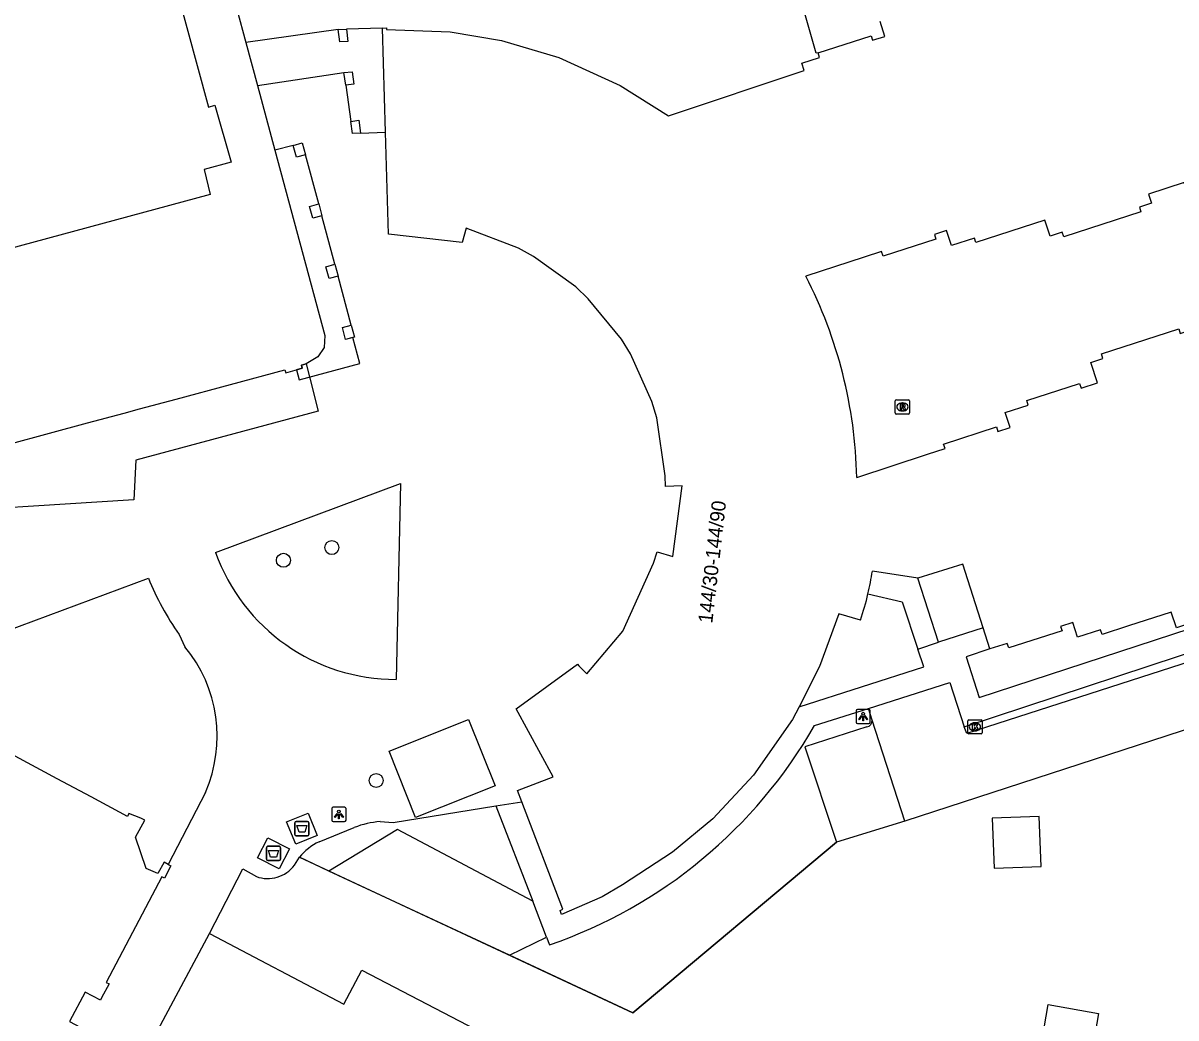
# Model space of a CAD drawing. Extents: x 159718 to 160783, y 383290 to 384030.
# Drawn here: x 159864.4 to 159945.1, y 383551 to 383620.7 of the extents above; entities that cross this region are included whole.
import ezdxf

# ---------------------------------------------------------------- set-up
doc = ezdxf.new("R2010")
doc.units = 0
for name, color, linetype in [('IMGEO_Afval_apart_plaats', 7, 'Continuous'), ('IMGEO_Boom', 7, 'Continuous'), ('IMGEO_Groenvoorziening', 7, 'Continuous'), ('IMGEO_Hek', 7, 'Continuous'), ('IMGEO_Kolk', 7, 'Continuous'), ('IMGEO_Lichtpunt', 7, 'Continuous'), ('IMGEO_Pand', 7, 'Continuous'), ('IMGEO_Pand_nummerreeks', 7, 'Continuous'), ('IMGEO_Pand_overbouw', 7, 'Continuous'), ('IMGEO_Parkeervlak_open', 7, 'Continuous'), ('IMGEO_Rijbaan_lokaal_open', 7, 'Continuous'), ('IMGEO_Rioolput', 7, 'Continuous'), ('IMGEO_Voetpad_open', 7, 'Continuous')]:
    doc.layers.add(name, color=color, linetype=linetype)

msp = doc.modelspace()

# ---------------------------------------------------------------- linework, layer by layer
at = {"layer": 'IMGEO_Afval_apart_plaats'}
for p, q in [((159883.515, 383564.739), (159884.305, 383564.739)), ((159884.305, 383564.739), (159883.515, 383564.739)), ((159883.415, 383563.839), (159883.415, 383564.639)), ((159883.415, 383564.639), (159883.415, 383563.839)), ((159884.405, 383564.639), (159884.405, 383563.839)), ((159884.405, 383563.839), (159884.405, 383564.639)), ((159884.305, 383563.739), (159883.515, 383563.739)), ((159883.515, 383563.739), (159884.305, 383563.739)), ((159881.426, 383562.104), (159881.426, 383562.904)), ((159881.426, 383562.904), (159881.426, 383562.104)), ((159881.526, 383563.004), (159882.316, 383563.004)), ((159882.316, 383563.004), (159881.526, 383563.004)), ((159882.416, 383562.904), (159882.416, 383562.104)), ((159882.416, 383562.104), (159882.416, 383562.904)), ((159882.316, 383562.004), (159881.526, 383562.004)), ((159881.526, 383562.004), (159882.316, 383562.004))]:
    msp.add_line(p, q, dxfattribs=at)
for points in [[(159883.558, 383564.453), (159884.262, 383564.453), (159884.113, 383563.983), (159883.707, 383563.983), (159883.558, 383564.453)], [(159881.569, 383562.718), (159882.273, 383562.718), (159882.124, 383562.248), (159881.718, 383562.248), (159881.569, 383562.718)]]:
    msp.add_lwpolyline(points, dxfattribs=at)
for centre, start, end in [((159883.515, 383564.639), 90, 180), ((159883.515, 383564.639), 90, 180), ((159884.305, 383564.639), 0, 90), ((159884.305, 383564.639), 360, 90), ((159883.515, 383563.839), 180, 270), ((159883.515, 383563.839), 180, 270), ((159884.305, 383563.839), 270, 0), ((159884.305, 383563.839), 270, 0), ((159881.526, 383562.904), 90, 180), ((159881.526, 383562.904), 90, 180), ((159882.316, 383562.904), 0, 90), ((159882.316, 383562.904), 360, 90), ((159881.526, 383562.104), 180, 270), ((159881.526, 383562.104), 180, 270), ((159882.316, 383562.104), 270, 0), ((159882.316, 383562.104), 270, 0)]:
    msp.add_arc(centre, 0.1, start, end, dxfattribs=at)
at = {"layer": 'IMGEO_Boom'}
for centre in [(159886.002, 383583.935), (159882.615, 383583.044), (159889.108, 383567.611)]:
    msp.add_circle(centre, 0.489, dxfattribs=at)
at = {"layer": 'IMGEO_Groenvoorziening'}
for points in [[(159921.34, 383563.286), (159907.093, 383551.344), (159898.451, 383555.374)], [(159885.802, 383561.272), (159883.741, 383562.233)]]:
    msp.add_lwpolyline(points, dxfattribs=at)
at = {"layer": 'IMGEO_Hek'}
msp.add_lwpolyline([(159883.741, 383562.233), (159907.093, 383551.344), (159921.34, 383563.286)], dxfattribs=at)
at = {"layer": 'IMGEO_Kolk'}
for p, q in [((159930.538, 383570.949), (159930.538, 383571.801)), ((159930.613, 383571.875), (159931.465, 383571.875)), ((159931.026, 383571.655), (159931.051, 383571.655)), ((159931.539, 383571.801), (159931.539, 383570.949)), ((159931.465, 383570.875), (159930.613, 383570.875)), ((159931.049, 383571.095), (159931.024, 383571.095))]:
    msp.add_line(p, q, dxfattribs=at)
for points in [[(159930.538, 383570.949), (159930.538, 383571.801)], [(159930.613, 383571.875), (159931.465, 383571.875)], [(159930.859, 383571.575), (159930.982, 383571.575), (159930.982, 383571.424), (159931.112, 383571.575), (159931.276, 383571.575), (159931.13, 383571.424), (159931.283, 383571.175), (159931.131, 383571.175), (159931.046, 383571.339), (159930.982, 383571.272), (159930.982, 383571.175), (159930.859, 383571.175), (159930.859, 383571.575)], [(159931.539, 383571.801), (159931.539, 383570.949)], [(159931.465, 383570.875), (159930.613, 383570.875)]]:
    msp.add_lwpolyline(points, dxfattribs=at)
for centre, start, end in [((159930.615, 383571.799), 91.55205, 178.44795), ((159930.615, 383571.799), 91.55205, 178.44795), ((159931.463, 383571.799), 1.55205, 88.44795), ((159931.463, 383571.799), 1.55205, 88.44795), ((159930.615, 383570.951), 181.55205, 268.44795), ((159930.615, 383570.951), 181.55205, 268.44795), ((159931.463, 383570.951), 271.55205, 358.44795), ((159931.463, 383570.951), 271.55205, 358.44795)]:
    msp.add_arc(centre, 0.0765, start, end, dxfattribs=at)
for centre, major_axis, ratio, start_param, end_param in [((159931.025, 383571.375), (-0.387, 0.002), 0.722429, 4.712389, 7.853982), ((159931.05, 383571.375), (-0.39, 0.002), 0.717154, 1.570796, 4.712389)]:
    msp.add_ellipse(centre, major_axis=major_axis, ratio=ratio, start_param=start_param, end_param=end_param, dxfattribs=at)
at = {"layer": 'IMGEO_Lichtpunt'}
for p, q in [((159922.712, 383572.499), (159922.712, 383571.692)), ((159922.712, 383572.499), (159922.712, 383571.692)), ((159923.614, 383572.594), (159922.806, 383572.594)), ((159923.614, 383572.594), (159922.806, 383572.594)), ((159923.708, 383571.692), (159923.708, 383572.499)), ((159923.708, 383571.692), (159923.708, 383572.499)), ((159922.806, 383571.598), (159923.614, 383571.598)), ((159922.806, 383571.598), (159923.614, 383571.598)), ((159886.001, 383565.641), (159886.001, 383564.834)), ((159886.001, 383565.641), (159886.001, 383564.834)), ((159886.903, 383565.736), (159886.095, 383565.736)), ((159886.903, 383565.736), (159886.095, 383565.736)), ((159886.997, 383564.834), (159886.997, 383565.641)), ((159886.997, 383564.834), (159886.997, 383565.641)), ((159886.095, 383564.74), (159886.903, 383564.74)), ((159886.095, 383564.74), (159886.903, 383564.74))]:
    msp.add_line(p, q, dxfattribs=at)
for points in [[(159923.086, 383572.163), (159923.125, 383572.135), (159922.937, 383571.873), (159922.899, 383571.9), (159923.086, 383572.163)], [(159923.188, 383572.115), (159923.235, 383572.115), (159923.235, 383571.793), (159923.188, 383571.793), (159923.188, 383572.115)], [(159923.298, 383572.135), (159923.336, 383572.162), (159923.523, 383571.9), (159923.484, 383571.872), (159923.298, 383572.135)], [(159886.375, 383565.305), (159886.414, 383565.277), (159886.226, 383565.015), (159886.188, 383565.042), (159886.375, 383565.305)], [(159886.477, 383565.257), (159886.524, 383565.257), (159886.524, 383564.935), (159886.477, 383564.935), (159886.477, 383565.257)], [(159886.587, 383565.277), (159886.625, 383565.304), (159886.812, 383565.042), (159886.773, 383565.014), (159886.587, 383565.277)]]:
    msp.add_lwpolyline(points, dxfattribs=at)
for centre in [(159923.211, 383572.297), (159886.5, 383565.439)]:
    msp.add_circle(centre, 0.0994, dxfattribs=at)
for centre, start, end in [((159922.806, 383572.499), 90, 180), ((159922.806, 383572.499), 90, 180), ((159923.614, 383572.499), 0, 90), ((159923.614, 383572.499), 0, 90), ((159922.806, 383571.692), 180, 270), ((159922.806, 383571.692), 180, 270), ((159923.614, 383571.692), 270, 0), ((159923.614, 383571.692), 270, 360), ((159886.095, 383565.641), 90, 180), ((159886.095, 383565.641), 90, 180), ((159886.903, 383565.641), 0, 90), ((159886.903, 383565.641), 0, 90), ((159886.095, 383564.834), 180, 270), ((159886.095, 383564.834), 180, 270), ((159886.903, 383564.834), 270, 0), ((159886.903, 383564.834), 270, 360)]:
    msp.add_arc(centre, 0.0946, start, end, dxfattribs=at)
at = {"layer": 'IMGEO_Pand'}
for points in [[(159873.267, 383638.119), (159874.059, 383638.044), (159874.741, 383637.677), (159875.198, 383637.054), (159878.711, 383624.018), (159879.981, 383619.319), (159880.793, 383616.309), (159882.018, 383611.771), (159885.52, 383598.791), (159885.459, 383597.946), (159885.033, 383597.302), (159884.198, 383596.814)], [(159837.629, 383611.992), (159839.07, 383612.381), (159838.335, 383614.999), (159873.243, 383624.427), (159873.715, 383622.691), (159875.128, 383623.071), (159877.376, 383614.802), (159877.821, 383614.924), (159878.961, 383610.943), (159877.066, 383610.416), (159877.484, 383608.667), (159849.848, 383601.197), (159849.144, 383603.825), (159845.864, 383602.911), (159849.46, 383589.649), (159849.255, 383589.592), (159849.514, 383588.656), (159849.727, 383588.706)], [(159920.058, 383618.607), (159923.771, 383619.803), (159923.875, 383619.479), (159924.731, 383619.753), (159924.395, 383620.801)], [(159886.559, 383619.368), (159886.451, 383620.234), (159887.022, 383620.263), (159887.129, 383619.397), (159886.559, 383619.368)], [(159899.307, 383566.125), (159899.001, 383566.924), (159901.512, 383567.881), (159898.914, 383572.639), (159903.199, 383575.761), (159903.301, 383575.66), (159903.866, 383575.079), (159906.38, 383578.087), (159908.541, 383582.839), (159908.786, 383583.631), (159909.888, 383583.311), (159910.533, 383588.26), (159909.377, 383588.225), (159909.349, 383588.967), (159908.758, 383593.03), (159908.409, 383594.181), (159906.918, 383597.52), (159906.283, 383598.543), (159903.964, 383601.37), (159903.1, 383602.203), (159900.134, 383604.34), (159899.077, 383604.915), (159895.411, 383606.317), (159895.135, 383605.302), (159889.974, 383605.891), (159889.765, 383613.037), (159889.552, 383620.34), (159889.832, 383620.346), (159889.841, 383620.246), (159894.294, 383620.07), (159897.888, 383619.473), (159901.904, 383618.275), (159906.196, 383616.319), (159909.572, 383614.175), (159919.09, 383617.37), (159918.927, 383617.876), (159920.165, 383618.28), (159920.058, 383618.607)], [(159886.856, 383617.22), (159887.433, 383617.264), (159887.551, 383616.404), (159886.978, 383616.326), (159886.856, 383617.22)], [(159887.332, 383613.8), (159887.897, 383613.878), (159888.019, 383612.966), (159887.447, 383612.943), (159887.332, 383613.8)], [(159883.521, 383611.285), (159883.304, 383612.118), (159883.931, 383612.286), (159884.155, 383611.456), (159883.521, 383611.285)], [(159945.698, 383609.505), (159943.196, 383608.694), (159943.403, 383608.059), (159942.559, 383607.786), (159942.664, 383607.464), (159937.259, 383605.712), (159937.155, 383606.035), (159936.302, 383605.759), (159935.943, 383606.868), (159931.107, 383605.301), (159931.004, 383605.623), (159929.392, 383605.102), (159929.054, 383606.145), (159928.201, 383605.868), (159928.306, 383605.547), (159924.609, 383604.348), (159924.504, 383604.67), (159923.282, 383604.274), (159919.193, 383602.949)], [(159922.759, 383588.854), (159927.725, 383590.47), (159928.948, 383590.868), (159928.844, 383591.19), (159932.543, 383592.39), (159932.648, 383592.069), (159933.502, 383592.346), (159933.165, 383593.389), (159934.777, 383593.912), (159934.673, 383594.234), (159938.361, 383595.43), (159938.467, 383595.109), (159939.614, 383595.481), (159939.153, 383596.904), (159939.997, 383597.178), (159939.894, 383597.5), (159945.308, 383599.257), (159945.41, 383598.944), (159946.264, 383599.221), (159946.471, 383598.586), (159948.974, 383599.399), (159945.698, 383609.505)], [(159884.673, 383607.012), (159884.452, 383607.843), (159885.085, 383608.011), (159885.306, 383607.181), (159884.673, 383607.012)], [(159885.81, 383602.794), (159885.591, 383603.617), (159886.224, 383603.786), (159886.443, 383602.963), (159885.81, 383602.794)], [(159886.74, 383599.349), (159887.361, 383599.522), (159887.593, 383598.689), (159887.468, 383598.654), (159887.291, 383598.605), (159886.972, 383598.516), (159886.74, 383599.349)], [(159855.533, 383589.061), (159856.977, 383589.451), (159858.08, 383589.749), (159860.623, 383590.435), (159868.897, 383592.669), (159871.454, 383593.359), (159872.545, 383593.654), (159875.104, 383594.345), (159882.713, 383596.399), (159882.779, 383596.187), (159883.427, 383596.361), (159883.532, 383596.389), (159883.934, 383596.497), (159883.874, 383596.719), (159884.198, 383596.814)], [(159931.608, 383578.312), (159930.188, 383582.779), (159927.043, 383581.785)], [(159927.043, 383581.785), (159923.861, 383582.292)], [(159928.491, 383577.298), (159927.043, 383581.785)], [(159923.028, 383578.86), (159921.497, 383579.298), (159920.164, 383575.604), (159918.722, 383572.786)], [(159946.104, 383578.26), (159946, 383578.583), (159945.147, 383578.308), (159944.788, 383579.42), (159941.794, 383578.452), (159939.94, 383577.853), (159939.836, 383578.176), (159938.233, 383577.659), (159937.899, 383578.694), (159937.036, 383578.416), (159937.141, 383578.093), (159933.42, 383576.914), (159933.301, 383577.207), (159932.081, 383576.84)], [(159931.608, 383578.312), (159928.491, 383577.298)], [(159932.081, 383576.84), (159931.608, 383578.312)], [(159918.722, 383572.786), (159918.263, 383571.889), (159915.53, 383567.993), (159912.682, 383564.94), (159909.87, 383562.585), (159906.365, 383560.314), (159904.945, 383559.467), (159902.095, 383558.23), (159901.988, 383558.514), (159902.187, 383558.603), (159899.307, 383566.125)], [(159874.536, 383561.733), (159874.255, 383561.883), (159873.824, 383561.098), (159873.007, 383561.449), (159872.246, 383563.655), (159872.901, 383564.831), (159872.628, 383564.976), (159871.78, 383565.303), (159871.694, 383565.1), (159869.15, 383566.463), (159866.765, 383567.741), (159865.595, 383568.367), (159863.214, 383569.643)], [(159932.39, 383561.466), (159935.666, 383561.592), (159935.531, 383565.093), (159932.255, 383564.966), (159932.39, 383561.466)], [(159874.536, 383561.733), (159874.74, 383561.624), (159874.287, 383560.774), (159874.091, 383560.857), (159870.206, 383553.464), (159870.401, 383553.362), (159869.886, 383552.378), (159869.804, 383552.222), (159868.726, 383552.774), (159867.641, 383550.723), (159868.72, 383550.153), (159868.635, 383549.994), (159868.109, 383548.998), (159867.914, 383549.095), (159863.046, 383539.817), (159861.801, 383537.444), (159861.486, 383536.843)], [(159869.088, 383540.978), (159868.968, 383541.041), (159877.434, 383556.9)], [(159877.434, 383556.9), (159886.852, 383551.94), (159888.11, 383554.336), (159900.619, 383547.801), (159898.328, 383543.44), (159898.177, 383543.518), (159893.259, 383533.717), (159890.964, 383529.275), (159887.67, 383530.994), (159887.874, 383531.384), (159881.576, 383534.693), (159880.858, 383533.33), (159877.521, 383535.087), (159878.239, 383536.45), (159875.202, 383538.028), (159875.1, 383537.833), (159869.088, 383540.978)], [(159935.482, 383547.979), (159936.162, 383551.908), (159939.695, 383551.296), (159939.025, 383547.365)]]:
    msp.add_lwpolyline(points, dxfattribs=at)
for centre, radius, start, end in [((159890.646, 383588.228), 32.119, 1.1166, 27.27894), ((159903.685, 383585.396), 20.414, 346.67749, 351.25409), ((159903.382, 383585.437), 20.718, 341.49023, 346.75947)]:
    msp.add_arc(centre, radius, start, end, dxfattribs=at)
at = {"layer": 'IMGEO_Pand_overbouw'}
for points in [[(159879.981, 383619.319), (159880.793, 383616.309), (159886.856, 383617.22), (159887.433, 383617.264), (159887.551, 383616.404), (159886.978, 383616.326), (159887.332, 383613.8), (159887.897, 383613.88), (159888.019, 383612.966), (159889.765, 383613.037), (159889.549, 383620.34), (159887.022, 383620.263), (159887.129, 383619.397), (159886.559, 383619.368), (159886.451, 383620.234)], [(159885.306, 383607.181), (159884.673, 383607.012), (159884.452, 383607.843), (159885.085, 383608.011), (159884.155, 383611.456), (159883.521, 383611.285), (159883.304, 383612.118), (159882.018, 383611.771), (159885.52, 383598.791), (159885.459, 383597.946), (159885.033, 383597.302), (159884.198, 383596.814), (159883.874, 383596.719), (159883.934, 383596.497), (159883.532, 383596.389), (159883.724, 383595.699), (159887.973, 383596.84), (159887.468, 383598.654), (159886.972, 383598.516), (159886.74, 383599.349), (159887.361, 383599.522), (159886.443, 383602.963), (159885.81, 383602.794), (159885.591, 383603.617), (159886.224, 383603.786)]]:
    msp.add_lwpolyline(points, close=True, dxfattribs=at)
at = {"layer": 'IMGEO_Parkeervlak_open'}
for points in [[(159923.466, 383571.378), (159919.136, 383569.972), (159921.34, 383563.286)], [(159926.137, 383564.771), (159921.34, 383563.286)], [(159900.069, 383559.157), (159890.6, 383564.185), (159885.802, 383561.272)], [(159898.451, 383555.374), (159885.802, 383561.272)], [(159898.451, 383555.374), (159901.044, 383556.633)]]:
    msp.add_lwpolyline(points, dxfattribs=at)
msp.add_arc((159923.414, 383571.802), 0.428, 277.04162, 4.11947, dxfattribs=at)
at = {"layer": 'IMGEO_Rijbaan_lokaal_open'}
for points in [[(159920.058, 383618.607), (159919.921, 383618.571), (159917.276, 383627.86), (159917.645, 383627.968), (159921.525, 383629.111), (159921.915, 383629.225)], [(159884.198, 383596.814), (159884.433, 383595.889), (159885.039, 383593.495), (159872.278, 383590.069), (159872.145, 383587.273), (159855.855, 383586.262)], [(159877.86, 383583.586), (159890.81, 383588.419)], [(159890.81, 383588.419), (159890.512, 383574.695)], [(159857.084, 383575.822), (159873.156, 383581.786)], [(159875.304, 383577.851), (159875.72, 383576.987)], [(159930.286, 383571.382), (159949.684, 383577.769)], [(160020.906, 383549.212), (159949.806, 383577.144), (159930.463, 383570.914), (159930.286, 383571.382)], [(159923.589, 383572.671), (159929.274, 383574.485), (159930.286, 383571.382)], [(159923.84, 383571.833), (159923.589, 383572.671)], [(159949.564, 383572.393), (159926.137, 383564.771)], [(159895.582, 383571.888), (159897.434, 383567.244), (159891.86, 383565.022), (159890.009, 383569.666), (159895.582, 383571.888)], [(159926.137, 383564.771), (159923.84, 383571.833)], [(159877.154, 383566.78), (159874.536, 383561.733)], [(159889.391, 383564.736), (159890.305, 383564.664), (159897.49, 383565.83)], [(159897.49, 383565.83), (159899.307, 383566.125)], [(159884.345, 383565.331), (159884.981, 383563.755), (159883.475, 383563.147), (159882.839, 383564.723), (159884.345, 383565.331)], [(159885.108, 383563.322), (159887.578, 383564.321)], [(159883.036, 383562.817), (159882.32, 383561.416), (159880.806, 383562.19), (159881.522, 383563.591), (159883.036, 383562.817)], [(159883.387, 383561.68), (159883.741, 383562.233)], [(159877.434, 383556.9), (159879.781, 383561.427), (159880.721, 383560.886)]]:
    msp.add_lwpolyline(points, dxfattribs=at)
for centre, radius, start, end in [((159890.489, 383588.11), 13.415, 199.70695, 270.09896), ((159891.933, 383589.482), 20.293, 202.2869, 214.97074), ((159868.12, 383570.715), 9.854, 336.46249, 39.532), ((159889.87, 383558.476), 6.278, 94.37465, 111.41139), ((159886.764, 383559.84), 3.855, 115.44151, 141.64259), ((159881.52, 383563.078), 2.333, 249.98023, 323.18941)]:
    msp.add_arc(centre, radius, start, end, dxfattribs=at)
at = {"layer": 'IMGEO_Rioolput'}
for p, q in [((159925.462, 383593.366), (159925.462, 383594.218)), ((159925.537, 383594.292), (159926.389, 383594.292)), ((159925.95, 383594.072), (159925.975, 383594.072)), ((159926.463, 383594.218), (159926.463, 383593.366)), ((159926.389, 383593.292), (159925.537, 383593.292)), ((159925.973, 383593.512), (159925.948, 383593.512))]:
    msp.add_line(p, q, dxfattribs=at)
for points in [[(159925.462, 383593.366), (159925.462, 383594.218)], [(159925.537, 383594.292), (159926.389, 383594.292)], [(159926.051, 383593.99), (159925.799, 383593.992), (159925.799, 383593.592)], [(159925.799, 383593.592), (159925.923, 383593.592), (159925.923, 383593.754), (159925.934, 383593.754)], [(159925.977, 383593.911), (159925.923, 383593.911), (159925.923, 383593.83)], [(159925.923, 383593.83), (159925.975, 383593.83)], [(159925.981, 383593.725), (159926.052, 383593.592), (159926.192, 383593.592), (159926.127, 383593.718)], [(159926.463, 383594.218), (159926.463, 383593.366)], [(159926.389, 383593.292), (159925.537, 383593.292)]]:
    msp.add_lwpolyline(points, dxfattribs=at)
for centre, radius, start, end in [((159925.539, 383594.216), 0.0765, 91.55205, 178.44795), ((159925.539, 383594.216), 0.0765, 91.55205, 178.44795), ((159925.933, 383593.701), 0.0533, 26.02933, 88.69889), ((159925.959, 383594.019), 0.19, 274.7715, 282.96867), ((159925.983, 383593.815), 0.0964, 77.00612, 93.18647), ((159925.997, 383593.872), 0.0378, 276.66336, 79.67722), ((159926.05, 383593.88), 0.109, 350.36119, 89.41601), ((159926.048, 383593.88), 0.112, 277.58423, 350.98172), ((159926.032, 383593.665), 0.108, 29.51342, 73.79051), ((159926.387, 383594.216), 0.0765, 1.55205, 88.44795), ((159926.387, 383594.216), 0.0765, 1.55205, 88.44795), ((159925.539, 383593.368), 0.0765, 181.55205, 268.44795), ((159925.539, 383593.368), 0.0765, 181.55205, 268.44795), ((159926.387, 383593.368), 0.0765, 271.55205, 358.44795), ((159926.387, 383593.368), 0.0765, 271.55205, 358.44795)]:
    msp.add_arc(centre, radius, start, end, dxfattribs=at)
for centre, major_axis, ratio, start_param, end_param in [((159925.949, 383593.792), (-0.387, 0.002), 0.722429, 4.712389, 7.853982), ((159925.974, 383593.792), (-0.39, 0.002), 0.717154, 1.570796, 4.712389)]:
    msp.add_ellipse(centre, major_axis=major_axis, ratio=ratio, start_param=start_param, end_param=end_param, dxfattribs=at)
at = {"layer": 'IMGEO_Voetpad_open'}
for points in [[(159923.549, 383580.692), (159925.941, 383580.128), (159927.039, 383576.826)], [(159932.081, 383576.84), (159930.418, 383576.28), (159931.33, 383573.421), (159946.104, 383578.26)], [(159918.722, 383572.786), (159927.454, 383575.578), (159927.039, 383576.826)], [(159927.039, 383576.826), (159928.491, 383577.298)], [(159919.799, 383571.462), (159923.589, 383572.671)], [(159897.49, 383565.83), (159900.069, 383559.157)], [(159901.044, 383556.633), (159900.069, 383559.157)], [(159901.044, 383556.633), (159901.251, 383556.098)]]:
    msp.add_lwpolyline(points, dxfattribs=at)
msp.add_arc((159890.106, 383588.431), 34.2, 289.01912, 330.25332, dxfattribs=at)

# ---------------------------------------------------------------- texts
at = {"layer": 'IMGEO_Pand_nummerreeks'}
msp.add_text('144/30-144/90', height=1, rotation=83.49714, dxfattribs=at).set_placement((159912.645, 383578.593))

doc.saveas('drawing.dxf')
